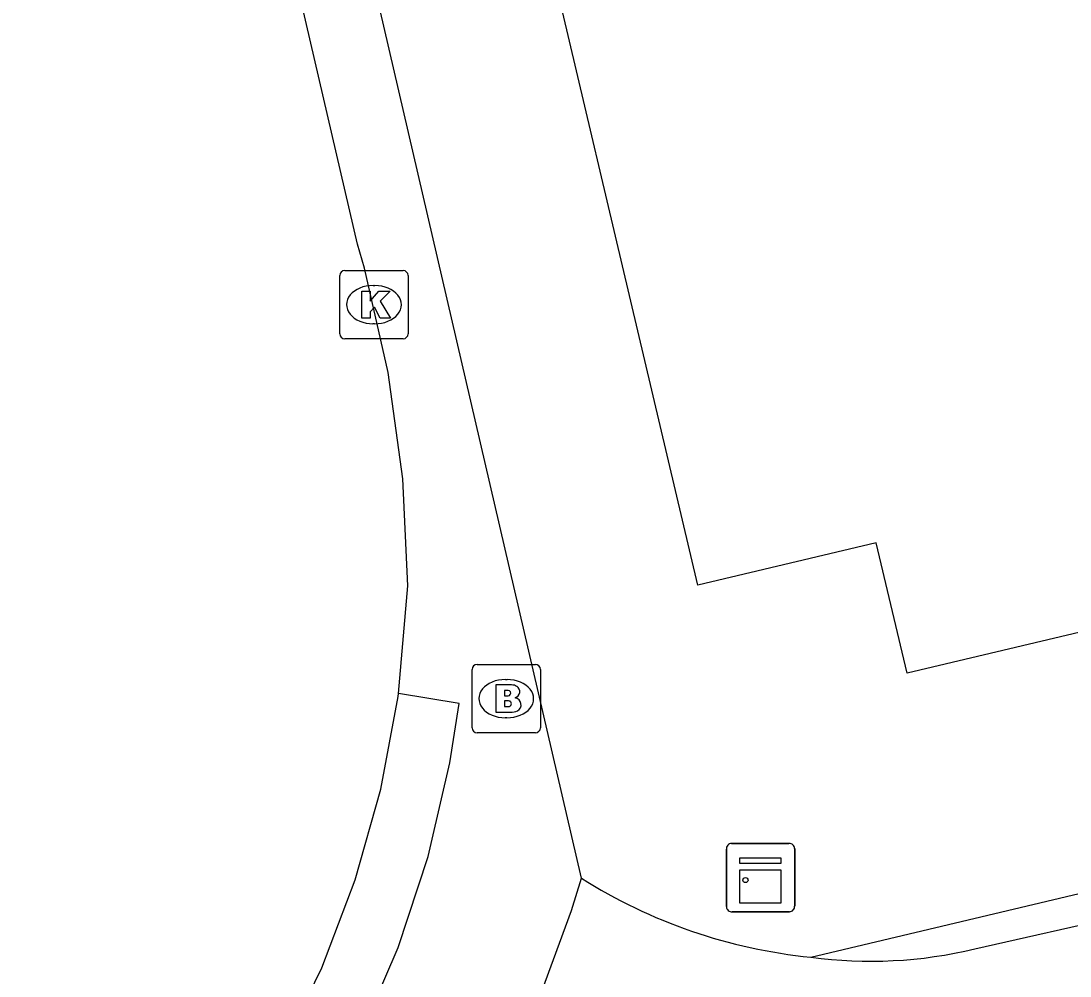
# Model space of a CAD drawing. Extents: x 158038 to 159242, y 380133 to 381214.
# Drawn here: x 158826.75 to 158842.11, y 381117.98 to 381131.96 of the extents above; entities that cross this region are included whole.
import ezdxf

# ---------------------------------------------------------------- set-up
doc = ezdxf.new("R2010")
doc.units = 0
for name, color, linetype in [('IMGEO_Brandkraan', 7, 'Continuous'), ('IMGEO_Kast', 7, 'Continuous'), ('IMGEO_Kolk', 7, 'Continuous'), ('IMGEO_Pand', 7, 'Continuous'), ('IMGEO_Rijbaan_lokaal_open', 7, 'Continuous'), ('IMGEO_Voetpad_open', 7, 'Continuous')]:
    doc.layers.add(name, color=color, linetype=linetype)

msp = doc.modelspace()

# ---------------------------------------------------------------- linework, layer by layer
at = {"layer": 'IMGEO_Brandkraan'}
for p, q in [((158833.426, 381122.539), (158834.278, 381122.539)), ((158833.351, 381121.613), (158833.351, 381122.465)), ((158834.352, 381122.465), (158834.352, 381121.613)), ((158833.839, 381122.319), (158833.864, 381122.319)), ((158833.862, 381121.759), (158833.837, 381121.759)), ((158834.278, 381121.539), (158833.426, 381121.539))]:
    msp.add_line(p, q, dxfattribs=at)
for points in [[(158833.426, 381122.539), (158834.278, 381122.539)], [(158833.351, 381121.613), (158833.351, 381122.465)], [(158834.352, 381122.465), (158834.352, 381121.613)], [(158833.699, 381122.239), (158833.699, 381121.839), (158833.912, 381121.839)], [(158833.93, 381122.239), (158833.699, 381122.239)], [(158833.878, 381122.158), (158833.824, 381122.158), (158833.824, 381122.082)], [(158833.824, 381122.082), (158833.877, 381122.082)], [(158833.886, 381122.006), (158833.824, 381122.006), (158833.824, 381121.925)], [(158833.824, 381121.925), (158833.886, 381121.925)], [(158834.278, 381121.539), (158833.426, 381121.539)]]:
    msp.add_lwpolyline(points, dxfattribs=at)
for centre, radius, start, end in [((158833.428, 381122.463), 0.0765, 91.552, 178.448), ((158833.428, 381122.463), 0.0765, 91.552, 178.448), ((158834.276, 381122.463), 0.0765, 1.552, 88.448), ((158834.276, 381122.463), 0.0765, 1.552, 88.448), ((158833.934, 381122.094), 0.145, 59.4692, 91.5367), ((158833.959, 381122.141), 0.0922, 285.5137, 58.1501), ((158833.879, 381122.12), 0.0379, 267.8285, 90.9355), ((158833.887, 381121.965), 0.0404, 269.8759, 90.5077), ((158833.964, 381121.949), 0.105, 301.3115, 78.989), ((158833.918, 381122.09), 0.251, 268.6676, 293.5347), ((158833.428, 381121.615), 0.0765, 181.552, 268.448), ((158833.428, 381121.615), 0.0765, 181.552, 268.448), ((158834.276, 381121.615), 0.0765, 271.552, 358.448), ((158834.276, 381121.615), 0.0765, 271.552, 358.448)]:
    msp.add_arc(centre, radius, start, end, dxfattribs=at)
for centre, major_axis, ratio, start_param, end_param in [((158833.838, 381122.039), (-0.387, 0.002), 0.722429, 4.712389, 7.853982), ((158833.863, 381122.039), (-0.39, 0.002), 0.717154, 1.570796, 4.712389)]:
    msp.add_ellipse(centre, major_axis=major_axis, ratio=ratio, start_param=start_param, end_param=end_param, dxfattribs=at)
at = {"layer": 'IMGEO_Kast'}
for p, q in [((158837.15, 381119.918), (158837.991, 381119.918)), ((158837.991, 381119.918), (158837.15, 381119.918)), ((158837.075, 381118.993), (158837.075, 381119.834)), ((158837.075, 381119.834), (158837.075, 381118.993)), ((158838.075, 381119.843), (158838.075, 381119.002)), ((158838.075, 381119.002), (158838.075, 381119.843)), ((158838, 381118.918), (158837.159, 381118.918)), ((158837.159, 381118.918), (158838, 381118.918))]:
    msp.add_line(p, q, dxfattribs=at)
for points in [[(158837.27, 381119.708), (158837.87, 381119.708), (158837.87, 381119.623), (158837.27, 381119.623), (158837.27, 381119.708)], [(158837.27, 381119.533), (158837.87, 381119.533), (158837.87, 381119.044), (158837.27, 381119.044), (158837.27, 381119.533)]]:
    msp.add_lwpolyline(points, dxfattribs=at)
msp.add_circle((158837.354, 381119.382), 0.0377, dxfattribs=at)
for centre, start, end in [((158837.153, 381119.84), 92.4484, 184.2845), ((158837.153, 381119.84), 92.4484, 184.2845), ((158837.997, 381119.84), 2.4484, 94.2845), ((158837.997, 381119.84), 2.4484, 94.2845), ((158837.153, 381118.996), 182.4484, 274.2845), ((158837.153, 381118.996), 182.4484, 274.2845), ((158837.997, 381118.996), 272.4484, 4.2845), ((158837.997, 381118.996), 272.4484, 4.2845)]:
    msp.add_arc(centre, 0.0779, start, end, dxfattribs=at)
at = {"layer": 'IMGEO_Kolk'}
for p, q in [((158831.414, 381127.383), (158831.414, 381128.235)), ((158831.489, 381128.309), (158832.341, 381128.309)), ((158832.415, 381128.235), (158832.415, 381127.383)), ((158831.902, 381128.089), (158831.927, 381128.089)), ((158831.925, 381127.529), (158831.9, 381127.529)), ((158832.341, 381127.309), (158831.489, 381127.309))]:
    msp.add_line(p, q, dxfattribs=at)
for points in [[(158831.414, 381127.383), (158831.414, 381128.235)], [(158831.489, 381128.309), (158832.341, 381128.309)], [(158832.415, 381128.235), (158832.415, 381127.383)], [(158831.735, 381128.009), (158831.858, 381128.009), (158831.858, 381127.858), (158831.988, 381128.009), (158832.152, 381128.009), (158832.006, 381127.858), (158832.159, 381127.609), (158832.007, 381127.609), (158831.922, 381127.773), (158831.858, 381127.706), (158831.858, 381127.609), (158831.735, 381127.609), (158831.735, 381128.009)], [(158832.341, 381127.309), (158831.489, 381127.309)]]:
    msp.add_lwpolyline(points, dxfattribs=at)
for centre, start, end in [((158831.491, 381128.233), 91.552, 178.448), ((158831.491, 381128.233), 91.552, 178.448), ((158832.339, 381128.233), 1.552, 88.448), ((158832.339, 381128.233), 1.552, 88.448), ((158831.491, 381127.385), 181.552, 268.448), ((158831.491, 381127.385), 181.552, 268.448), ((158832.339, 381127.385), 271.552, 358.448), ((158832.339, 381127.385), 271.552, 358.448)]:
    msp.add_arc(centre, 0.0765, start, end, dxfattribs=at)
for centre, major_axis, ratio, start_param, end_param in [((158831.901, 381127.809), (-0.387, 0.002), 0.722429, 4.712389, 7.853982), ((158831.926, 381127.809), (-0.39, 0.002), 0.717154, 1.570796, 4.712389)]:
    msp.add_ellipse(centre, major_axis=major_axis, ratio=ratio, start_param=start_param, end_param=end_param, dxfattribs=at)
at = {"layer": 'IMGEO_Pand'}
msp.add_lwpolyline([(158861.536, 381128.647), (158853.14, 381126.67), (158853.38, 381125.649), (158839.723, 381122.41), (158839.267, 381124.321), (158836.656, 381123.702), (158833.676, 381136.351), (158840.091, 381137.855), (158843.474, 381138.67), (158843.345, 381139.24), (158845.376, 381139.719), (158845.485, 381139.335), (158845.605, 381139.165), (158858.483, 381142.199)], dxfattribs=at)
at = {"layer": 'IMGEO_Rijbaan_lokaal_open'}
for points in [[(158832.274, 381122.114), (158832.41, 381123.689), (158832.337, 381125.258), (158832.125, 381126.814), (158831.774, 381128.345), (158831.674, 381128.693), (158829.242, 381139.17), (158828.755, 381141.213), (158828.069, 381144.093), (158827.938, 381144.648), (158824.398, 381159.649)], [(158840.713, 381118.376), (158842.874, 381118.862), (158859.994, 381122.933), (158884.188, 381128.644), (158892.02, 381130.51)], [(158823.34, 381110.331), (158824.455, 381110.835), (158825.521, 381111.436), (158826.529, 381112.13), (158827.471, 381112.911), (158828.109, 381113.529), (158829.02, 381114.564), (158829.835, 381115.677), (158830.547, 381116.858), (158831.15, 381118.098), (158831.641, 381119.387), (158832.014, 381120.715), (158832.268, 381122.07), (158832.274, 381122.114)], [(158830.716, 381111.982), (158831.778, 381113.215), (158832.725, 381114.537), (158833.55, 381115.939), (158834.247, 381117.409), (158834.809, 381118.936), (158834.953, 381119.409)]]:
    msp.add_lwpolyline(points, dxfattribs=at)
for centre, radius, start, end in [((158839.072, 381125.918), 7.703, 237.6762, 264.3315), ((158839.187, 381124.668), 6.475, 262.2275, 283.6353)]:
    msp.add_arc(centre, radius, start, end, dxfattribs=at)
at = {"layer": 'IMGEO_Voetpad_open'}
for points in [[(158834.953, 381119.409), (158830.31, 381139.425), (158829.834, 381141.465), (158829.155, 381144.372), (158829.028, 381144.902), (158823.376, 381168.478), (158821.574, 381166.121)], [(158838.311, 381118.253), (158863.04, 381124.122), (158891.91, 381130.973), (158892.02, 381130.51)], [(158823.34, 381110.331), (158823.743, 381109.499), (158825.01, 381110.109), (158826.217, 381110.83), (158827.355, 381111.655), (158828.415, 381112.579), (158829.219, 381113.417), (158829.388, 381113.594), (158830.267, 381114.692), (158831.043, 381115.864), (158831.713, 381117.101), (158832.269, 381118.392), (158832.707, 381119.728), (158832.751, 381119.918), (158833.024, 381121.098), (158833.16, 381121.968), (158832.274, 381122.114)]]:
    msp.add_lwpolyline(points, dxfattribs=at)

doc.saveas('drawing.dxf')
